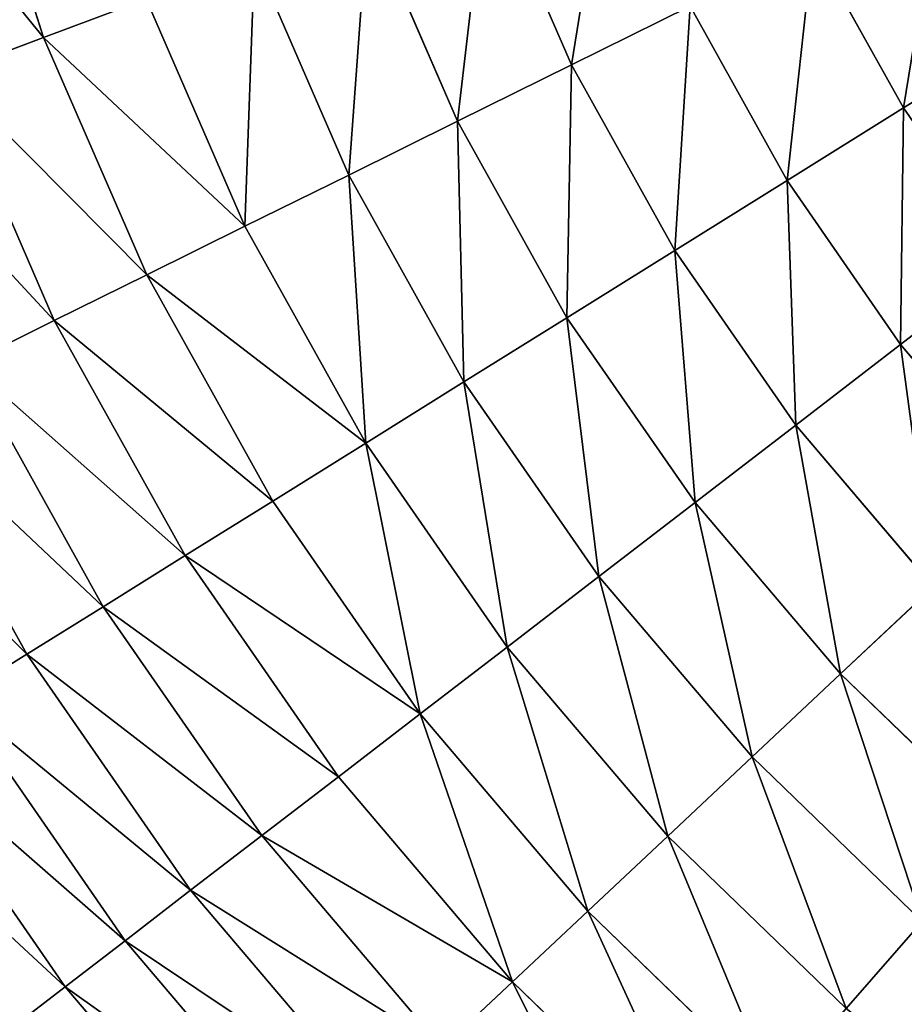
# Model space of a CAD drawing. Extents: x 5 to 965, y 4 to 104.
# Tile 548 of 656: x 879 to 892, y 26 to 40. Entities that reach past the tile are written whole.
import ezdxf

# ---------------------------------------------------------------- set-up
doc = ezdxf.new("R2010")
doc.units = 0
doc.layers.get('0').update_dxf_attribs({"color": 13, "linetype": 'CONTINUOUS'})

# ---------------------------------------------------------------- blocks, each defined once
blk = doc.blocks.new('COMPONENT_4')
for p, q in [((12.662, 39.944, 18.22), (13.825, 36.335, 18.22)), ((12.662, 39.944, 81.659), (13.825, 36.335, 81.659)), ((20.318, 38.785, 11.289), (21.557, 35.932, 11.289)), ((20.318, 38.785, 88.59), (21.557, 35.932, 88.59)), ((18.577, 38.128, 12.892), (19.889, 35.108, 12.892)), ((18.577, 38.128, 86.987), (19.889, 35.108, 86.987)), ((25.095, 37.68, 8.366), (26.42, 35.301, 8.366)), ((25.095, 37.68, 91.513), (26.42, 35.301, 91.513)), ((16.912, 37.5, 14.584), (18.294, 34.319, 14.584)), ((16.912, 37.5, 85.295), (18.294, 34.319, 85.295)), ((15.327, 36.902, 16.362), (13.825, 36.335, 18.22)), ((15.327, 36.902, 83.518), (13.825, 36.335, 81.659)), ((15.327, 36.902, 16.362), (16.775, 33.569, 16.362)), ((15.327, 36.902, 83.518), (16.775, 33.569, 83.518)), ((23.294, 36.79, 9.779), (21.557, 35.932, 11.289)), ((21.557, 35.932, 88.59), (23.294, 36.79, 90.1)), ((23.294, 36.79, 9.779), (24.715, 34.238, 9.779)), ((23.294, 36.79, 90.1), (24.715, 34.238, 90.1)), ((28.182, 36.398, 7.053), (26.42, 35.301, 8.366)), ((26.42, 35.301, 91.513), (28.182, 36.398, 92.826)), ((13.825, 36.335, 18.22), (12.411, 35.802, 20.155)), ((13.825, 36.335, 81.659), (12.411, 35.802, 79.725)), ((13.825, 36.335, 18.22), (15.336, 32.858, 18.22)), ((13.825, 36.335, 81.659), (15.336, 32.858, 81.659)), ((21.557, 35.932, 11.289), (19.889, 35.108, 12.892)), ((19.889, 35.108, 86.987), (21.557, 35.932, 88.59)), ((21.557, 35.932, 11.289), (23.071, 33.214, 11.289)), ((21.557, 35.932, 88.59), (23.071, 33.214, 88.59)), ((12.411, 35.802, 20.155), (13.981, 32.188, 20.155)), ((12.411, 35.802, 79.725), (13.981, 32.188, 79.725)), ((26.42, 35.301, 8.366), (24.715, 34.238, 9.779)), ((24.715, 34.238, 90.1), (26.42, 35.301, 91.513)), ((26.42, 35.301, 8.366), (27.971, 33.062, 8.366)), ((26.42, 35.301, 91.513), (27.971, 33.062, 91.513)), ((19.889, 35.108, 12.892), (18.294, 34.319, 14.584)), ((18.294, 34.319, 85.295), (19.889, 35.108, 86.987)), ((19.889, 35.108, 12.892), (21.491, 32.23, 12.892)), ((19.889, 35.108, 86.987), (21.491, 32.23, 86.987)), ((18.294, 34.319, 14.584), (16.775, 33.569, 16.362)), ((16.775, 33.569, 83.518), (18.294, 34.319, 85.295)), ((18.294, 34.319, 14.584), (19.981, 31.289, 14.584)), ((18.294, 34.319, 85.295), (19.981, 31.289, 85.295)), ((24.715, 34.238, 9.779), (23.071, 33.214, 11.289)), ((23.071, 33.214, 88.59), (24.715, 34.238, 90.1)), ((24.715, 34.238, 9.779), (26.379, 31.838, 9.779)), ((24.715, 34.238, 90.1), (26.379, 31.838, 90.1)), ((16.775, 33.569, 16.362), (15.336, 32.858, 18.22)), ((15.336, 32.858, 81.659), (16.775, 33.569, 83.518)), ((16.775, 33.569, 16.362), (18.543, 30.394, 16.362)), ((16.775, 33.569, 83.518), (18.543, 30.394, 83.518)), ((23.071, 33.214, 11.289), (21.491, 32.23, 12.892)), ((21.491, 32.23, 86.987), (23.071, 33.214, 88.59)), ((23.071, 33.214, 11.289), (24.843, 30.658, 11.289)), ((23.071, 33.214, 88.59), (24.843, 30.658, 88.59)), ((27.971, 33.062, 8.366), (26.379, 31.838, 9.779)), ((27.971, 33.062, 91.513), (26.379, 31.838, 90.1)), ((15.336, 32.858, 18.22), (13.981, 32.188, 20.155)), ((13.981, 32.188, 79.725), (15.336, 32.858, 81.659)), ((15.336, 32.858, 18.22), (17.181, 29.545, 18.22)), ((15.336, 32.858, 81.659), (17.181, 29.545, 81.659)), ((13.981, 32.188, 20.155), (12.713, 31.561, 22.161)), ((12.713, 31.561, 77.718), (13.981, 32.188, 79.725)), ((13.981, 32.188, 20.155), (15.898, 28.746, 20.155)), ((13.981, 32.188, 79.725), (15.898, 28.746, 79.725)), ((21.491, 32.23, 12.892), (19.981, 31.289, 14.584)), ((19.981, 31.289, 85.295), (21.491, 32.23, 86.987)), ((21.491, 32.23, 12.892), (23.368, 29.524, 12.892)), ((21.491, 32.23, 86.987), (23.368, 29.524, 86.987)), ((26.379, 31.838, 9.779), (24.843, 30.658, 11.289)), ((26.379, 31.838, 90.1), (24.843, 30.658, 88.59)), ((26.379, 31.838, 9.779), (28.27, 29.613, 9.779)), ((26.379, 31.838, 90.1), (28.27, 29.613, 90.1)), ((12.713, 31.561, 22.161), (14.697, 27.998, 22.161)), ((12.713, 31.561, 77.718), (14.697, 27.998, 77.718)), ((19.981, 31.289, 14.584), (18.543, 30.394, 16.362)), ((18.543, 30.394, 83.518), (19.981, 31.289, 85.295)), ((19.981, 31.289, 14.584), (21.957, 28.439, 14.584)), ((19.981, 31.289, 85.295), (21.957, 28.439, 85.295)), ((11.534, 30.979, 24.235), (13.581, 27.302, 24.235)), ((11.534, 30.979, 75.645), (13.581, 27.302, 75.645)), ((24.843, 30.658, 11.289), (23.368, 29.524, 12.892)), ((24.843, 30.658, 88.59), (23.368, 29.524, 86.987)), ((24.843, 30.658, 11.289), (26.857, 28.287, 11.289)), ((24.843, 30.658, 88.59), (26.857, 28.287, 88.59)), ((18.543, 30.394, 16.362), (17.181, 29.545, 18.22)), ((17.181, 29.545, 81.659), (18.543, 30.394, 83.518)), ((18.543, 30.394, 16.362), (20.614, 27.407, 16.362)), ((18.543, 30.394, 83.518), (20.614, 27.407, 83.518)), ((17.181, 29.545, 18.22), (15.898, 28.746, 20.155)), ((15.898, 28.746, 79.725), (17.181, 29.545, 81.659)), ((17.181, 29.545, 18.22), (19.341, 26.429, 18.22)), ((17.181, 29.545, 81.659), (19.341, 26.429, 81.659)), ((23.368, 29.524, 12.892), (21.957, 28.439, 14.584)), ((23.368, 29.524, 86.987), (21.957, 28.439, 85.295)), ((23.368, 29.524, 12.892), (25.5, 27.015, 12.892)), ((23.368, 29.524, 86.987), (25.5, 27.015, 86.987)), ((15.898, 28.746, 20.155), (14.697, 27.998, 22.161)), ((14.697, 27.998, 77.718), (15.898, 28.746, 79.725)), ((15.898, 28.746, 20.155), (18.143, 25.508, 20.155)), ((15.898, 28.746, 79.725), (18.143, 25.508, 79.725)), ((21.957, 28.439, 14.584), (20.614, 27.407, 16.362)), ((21.957, 28.439, 85.295), (20.614, 27.407, 83.518)), ((21.957, 28.439, 14.584), (24.203, 25.797, 14.584)), ((21.957, 28.439, 85.295), (24.203, 25.797, 85.295)), ((26.857, 28.287, 11.289), (25.5, 27.015, 12.892)), ((25.5, 27.015, 86.987), (26.857, 28.287, 88.59)), ((14.697, 27.998, 22.161), (13.581, 27.302, 24.235)), ((13.581, 27.302, 75.645), (14.697, 27.998, 77.718)), ((14.697, 27.998, 22.161), (17.021, 24.646, 22.161)), ((14.697, 27.998, 77.718), (17.021, 24.646, 77.718)), ((20.614, 27.407, 16.362), (19.341, 26.429, 18.22)), ((20.614, 27.407, 83.518), (19.341, 26.429, 81.659)), ((20.614, 27.407, 16.362), (22.967, 24.638, 16.362)), ((20.614, 27.407, 83.518), (22.967, 24.638, 83.518)), ((13.581, 27.302, 24.235), (12.553, 26.662, 26.37)), ((12.553, 26.662, 73.51), (13.581, 27.302, 75.645)), ((13.581, 27.302, 24.235), (15.979, 23.844, 24.235)), ((13.581, 27.302, 75.645), (15.979, 23.844, 75.645)), ((25.5, 27.015, 12.892), (24.203, 25.797, 14.584)), ((24.203, 25.797, 85.295), (25.5, 27.015, 86.987)), ((25.5, 27.015, 12.892), (27.869, 24.726, 12.892)), ((25.5, 27.015, 86.987), (27.869, 24.726, 86.987)), ((12.553, 26.662, 26.37), (15.018, 23.106, 26.37)), ((12.553, 26.662, 73.51), (15.018, 23.106, 73.51)), ((19.341, 26.429, 18.22), (18.143, 25.508, 20.155)), ((19.341, 26.429, 81.659), (18.143, 25.508, 79.725)), ((19.341, 26.429, 18.22), (21.796, 23.54, 18.22)), ((19.341, 26.429, 81.659), (21.796, 23.54, 81.659)), ((11.615, 26.078, 28.562), (14.142, 22.433, 28.562)), ((11.615, 26.078, 71.318), (14.142, 22.433, 71.318)), ((24.203, 25.797, 14.584), (22.967, 24.638, 16.362)), ((22.967, 24.638, 83.518), (24.203, 25.797, 85.295)), ((24.203, 25.797, 14.584), (26.696, 23.387, 14.584)), ((24.203, 25.797, 85.295), (26.696, 23.387, 85.295)), ((18.143, 25.508, 20.155), (17.021, 24.646, 22.161)), ((18.143, 25.508, 79.725), (17.021, 24.646, 77.718)), ((18.143, 25.508, 20.155), (20.694, 22.505, 20.155)), ((18.143, 25.508, 79.725), (20.694, 22.505, 79.725)), ((17.021, 24.646, 22.161), (15.979, 23.844, 24.235)), ((17.021, 24.646, 77.718), (15.979, 23.844, 75.645)), ((17.021, 24.646, 22.161), (19.662, 21.537, 22.161)), ((17.021, 24.646, 77.718), (19.662, 21.537, 77.718)), ((22.967, 24.638, 16.362), (21.796, 23.54, 18.22)), ((21.796, 23.54, 81.659), (22.967, 24.638, 83.518)), ((22.967, 24.638, 16.362), (25.58, 22.113, 16.362)), ((22.967, 24.638, 83.518), (25.58, 22.113, 83.518)), ((15.979, 23.844, 24.235), (15.018, 23.106, 26.37)), ((15.979, 23.844, 75.645), (15.018, 23.106, 73.51)), ((15.979, 23.844, 24.235), (18.703, 20.638, 24.235)), ((15.979, 23.844, 75.645), (18.703, 20.638, 75.645)), ((21.796, 23.54, 18.22), (20.694, 22.505, 20.155)), ((20.694, 22.505, 79.725), (21.796, 23.54, 81.659)), ((21.796, 23.54, 18.22), (24.523, 20.905, 18.22)), ((21.796, 23.54, 81.659), (24.523, 20.905, 81.659)), ((26.696, 23.387, 14.584), (25.58, 22.113, 16.362)), ((25.58, 22.113, 83.518), (26.696, 23.387, 85.295)), ((15.018, 23.106, 26.37), (14.142, 22.433, 28.562)), ((15.018, 23.106, 73.51), (14.142, 22.433, 71.318)), ((15.018, 23.106, 26.37), (17.82, 19.809, 26.37)), ((15.018, 23.106, 73.51), (17.82, 19.809, 73.51)), ((20.694, 22.505, 20.155), (19.662, 21.537, 22.161)), ((19.662, 21.537, 77.718), (20.694, 22.505, 79.725)), ((20.694, 22.505, 20.155), (23.527, 19.768, 20.155)), ((20.694, 22.505, 79.725), (23.527, 19.768, 79.725)), ((14.142, 22.433, 28.562), (13.353, 21.826, 30.806)), ((14.142, 22.433, 71.318), (13.353, 21.826, 69.074)), ((14.142, 22.433, 28.562), (17.014, 19.054, 28.562)), ((14.142, 22.433, 71.318), (17.014, 19.054, 71.318))]:
    blk.add_line(p, q)
mesh = blk.add_polyface()
corners = [(12.662, 39.944, 18.22), (15.327, 36.902, 16.362), (13.825, 36.335, 18.22), (14.212, 40.361, 16.362)]
mesh.append_faces([[corners[k] for k in face] for face in [(0, 1, 2), (1, 0, 3)]], dxfattribs={"vtx0": -1})
mesh = blk.add_polyface()
corners = [(15.327, 36.902, 83.518), (12.662, 39.944, 81.659), (13.825, 36.335, 81.659), (14.212, 40.361, 83.518)]
mesh.append_faces([[corners[k] for k in face] for face in [(0, 1, 2), (1, 0, 3)]], dxfattribs={"vtx0": -1})
mesh = blk.add_polyface()
corners = [(11.203, 39.552, 20.155), (13.825, 36.335, 18.22), (12.411, 35.802, 20.155), (12.662, 39.944, 18.22)]
mesh.append_faces([[corners[k] for k in face] for face in [(0, 1, 2), (1, 0, 3)]], dxfattribs={"vtx0": -1})
mesh = blk.add_polyface()
corners = [(13.825, 36.335, 81.659), (11.203, 39.552, 79.725), (12.411, 35.802, 79.725), (12.662, 39.944, 81.659)]
mesh.append_faces([[corners[k] for k in face] for face in [(0, 1, 2), (1, 0, 3)]], dxfattribs={"vtx0": -1})
mesh = blk.add_polyface()
corners = [(22.13, 39.469, 9.779), (21.557, 35.932, 11.289), (20.318, 38.785, 11.289), (23.294, 36.79, 9.779)]
mesh.append_faces([[corners[k] for k in face] for face in [(0, 1, 2), (1, 0, 3)]], dxfattribs={"vtx0": -1})
mesh = blk.add_polyface()
corners = [(21.557, 35.932, 88.59), (22.13, 39.469, 90.1), (20.318, 38.785, 88.59), (23.294, 36.79, 90.1)]
mesh.append_faces([[corners[k] for k in face] for face in [(0, 1, 2), (1, 0, 3)]], dxfattribs={"vtx0": -1})
mesh = blk.add_polyface()
corners = [(20.318, 38.785, 11.289), (19.889, 35.108, 12.892), (18.577, 38.128, 12.892), (21.557, 35.932, 11.289)]
mesh.append_faces([[corners[k] for k in face] for face in [(0, 1, 2), (1, 0, 3)]], dxfattribs={"vtx0": -1})
mesh = blk.add_polyface()
corners = [(19.889, 35.108, 86.987), (20.318, 38.785, 88.59), (18.577, 38.128, 86.987), (21.557, 35.932, 88.59)]
mesh.append_faces([[corners[k] for k in face] for face in [(0, 1, 2), (1, 0, 3)]], dxfattribs={"vtx0": -1})
mesh = blk.add_polyface()
corners = [(26.956, 38.6, 7.053), (26.42, 35.301, 8.366), (25.095, 37.68, 8.366), (28.182, 36.398, 7.053)]
mesh.append_faces([[corners[k] for k in face] for face in [(0, 1, 2), (1, 0, 3)]], dxfattribs={"vtx0": -1})
mesh = blk.add_polyface()
corners = [(26.42, 35.301, 91.513), (26.956, 38.6, 92.826), (25.095, 37.68, 91.513), (28.182, 36.398, 92.826)]
mesh.append_faces([[corners[k] for k in face] for face in [(0, 1, 2), (1, 0, 3)]], dxfattribs={"vtx0": -1})
mesh = blk.add_polyface()
corners = [(18.577, 38.128, 12.892), (18.294, 34.319, 14.584), (16.912, 37.5, 14.584), (19.889, 35.108, 12.892)]
mesh.append_faces([[corners[k] for k in face] for face in [(0, 1, 2), (1, 0, 3)]], dxfattribs={"vtx0": -1})
mesh = blk.add_polyface()
corners = [(18.294, 34.319, 85.295), (18.577, 38.128, 86.987), (16.912, 37.5, 85.295), (19.889, 35.108, 86.987)]
mesh.append_faces([[corners[k] for k in face] for face in [(0, 1, 2), (1, 0, 3)]], dxfattribs={"vtx0": -1})
mesh = blk.add_polyface()
corners = [(25.095, 37.68, 8.366), (24.715, 34.238, 9.779), (23.294, 36.79, 9.779), (26.42, 35.301, 8.366)]
mesh.append_faces([[corners[k] for k in face] for face in [(0, 1, 2), (1, 0, 3)]], dxfattribs={"vtx0": -1})
mesh = blk.add_polyface()
corners = [(24.715, 34.238, 90.1), (25.095, 37.68, 91.513), (23.294, 36.79, 90.1), (26.42, 35.301, 91.513)]
mesh.append_faces([[corners[k] for k in face] for face in [(0, 1, 2), (1, 0, 3)]], dxfattribs={"vtx0": -1})
mesh = blk.add_polyface()
corners = [(16.912, 37.5, 14.584), (16.775, 33.569, 16.362), (15.327, 36.902, 16.362), (18.294, 34.319, 14.584)]
mesh.append_faces([[corners[k] for k in face] for face in [(0, 1, 2), (1, 0, 3)]], dxfattribs={"vtx0": -1})
mesh = blk.add_polyface()
corners = [(16.775, 33.569, 83.518), (16.912, 37.5, 85.295), (15.327, 36.902, 83.518), (18.294, 34.319, 85.295)]
mesh.append_faces([[corners[k] for k in face] for face in [(0, 1, 2), (1, 0, 3)]], dxfattribs={"vtx0": -1})
mesh = blk.add_polyface()
corners = [(13.825, 36.335, 18.22), (16.775, 33.569, 16.362), (15.336, 32.858, 18.22), (15.327, 36.902, 16.362)]
mesh.append_faces([[corners[k] for k in face] for face in [(0, 1, 2), (1, 0, 3)]], dxfattribs={"vtx0": -1})
mesh = blk.add_polyface()
corners = [(16.775, 33.569, 83.518), (13.825, 36.335, 81.659), (15.336, 32.858, 81.659), (15.327, 36.902, 83.518)]
mesh.append_faces([[corners[k] for k in face] for face in [(0, 1, 2), (1, 0, 3)]], dxfattribs={"vtx0": -1})
mesh = blk.add_polyface()
corners = [(23.294, 36.79, 9.779), (23.071, 33.214, 11.289), (21.557, 35.932, 11.289), (24.715, 34.238, 9.779)]
mesh.append_faces([[corners[k] for k in face] for face in [(0, 1, 2), (1, 0, 3)]], dxfattribs={"vtx0": -1})
mesh = blk.add_polyface()
corners = [(23.071, 33.214, 88.59), (23.294, 36.79, 90.1), (21.557, 35.932, 88.59), (24.715, 34.238, 90.1)]
mesh.append_faces([[corners[k] for k in face] for face in [(0, 1, 2), (1, 0, 3)]], dxfattribs={"vtx0": -1})
mesh = blk.add_polyface()
corners = [(28.182, 36.398, 7.053), (27.971, 33.062, 8.366), (26.42, 35.301, 8.366), (29.617, 34.327, 7.053)]
mesh.append_faces([[corners[k] for k in face] for face in [(0, 1, 2), (1, 0, 3)]], dxfattribs={"vtx0": -1})
mesh = blk.add_polyface()
corners = [(27.971, 33.062, 91.513), (28.182, 36.398, 92.826), (26.42, 35.301, 91.513), (29.617, 34.327, 92.826)]
mesh.append_faces([[corners[k] for k in face] for face in [(0, 1, 2), (1, 0, 3)]], dxfattribs={"vtx0": -1})
mesh = blk.add_polyface()
corners = [(12.411, 35.802, 20.155), (15.336, 32.858, 18.22), (13.981, 32.188, 20.155), (13.825, 36.335, 18.22)]
mesh.append_faces([[corners[k] for k in face] for face in [(0, 1, 2), (1, 0, 3)]], dxfattribs={"vtx0": -1})
mesh = blk.add_polyface()
corners = [(15.336, 32.858, 81.659), (12.411, 35.802, 79.725), (13.981, 32.188, 79.725), (13.825, 36.335, 81.659)]
mesh.append_faces([[corners[k] for k in face] for face in [(0, 1, 2), (1, 0, 3)]], dxfattribs={"vtx0": -1})
mesh = blk.add_polyface()
corners = [(21.557, 35.932, 11.289), (21.491, 32.23, 12.892), (19.889, 35.108, 12.892), (23.071, 33.214, 11.289)]
mesh.append_faces([[corners[k] for k in face] for face in [(0, 1, 2), (1, 0, 3)]], dxfattribs={"vtx0": -1})
mesh = blk.add_polyface()
corners = [(21.491, 32.23, 86.987), (21.557, 35.932, 88.59), (19.889, 35.108, 86.987), (23.071, 33.214, 88.59)]
mesh.append_faces([[corners[k] for k in face] for face in [(0, 1, 2), (1, 0, 3)]], dxfattribs={"vtx0": -1})
mesh = blk.add_polyface()
corners = [(11.087, 35.302, 22.161), (13.981, 32.188, 20.155), (12.713, 31.561, 22.161), (12.411, 35.802, 20.155)]
mesh.append_faces([[corners[k] for k in face] for face in [(0, 1, 2), (1, 0, 3)]], dxfattribs={"vtx0": -1})
mesh = blk.add_polyface()
corners = [(13.981, 32.188, 79.725), (11.087, 35.302, 77.718), (12.713, 31.561, 77.718), (12.411, 35.802, 79.725)]
mesh.append_faces([[corners[k] for k in face] for face in [(0, 1, 2), (1, 0, 3)]], dxfattribs={"vtx0": -1})
mesh = blk.add_polyface()
corners = [(26.42, 35.301, 8.366), (26.379, 31.838, 9.779), (24.715, 34.238, 9.779), (27.971, 33.062, 8.366)]
mesh.append_faces([[corners[k] for k in face] for face in [(0, 1, 2), (1, 0, 3)]], dxfattribs={"vtx0": -1})
mesh = blk.add_polyface()
corners = [(26.379, 31.838, 90.1), (26.42, 35.301, 91.513), (24.715, 34.238, 90.1), (27.971, 33.062, 91.513)]
mesh.append_faces([[corners[k] for k in face] for face in [(0, 1, 2), (1, 0, 3)]], dxfattribs={"vtx0": -1})
mesh = blk.add_polyface()
corners = [(19.889, 35.108, 12.892), (19.981, 31.289, 14.584), (18.294, 34.319, 14.584), (21.491, 32.23, 12.892)]
mesh.append_faces([[corners[k] for k in face] for face in [(0, 1, 2), (1, 0, 3)]], dxfattribs={"vtx0": -1})
mesh = blk.add_polyface()
corners = [(19.981, 31.289, 85.295), (19.889, 35.108, 86.987), (18.294, 34.319, 85.295), (21.491, 32.23, 86.987)]
mesh.append_faces([[corners[k] for k in face] for face in [(0, 1, 2), (1, 0, 3)]], dxfattribs={"vtx0": -1})
mesh = blk.add_polyface()
corners = [(18.294, 34.319, 14.584), (18.543, 30.394, 16.362), (16.775, 33.569, 16.362), (19.981, 31.289, 14.584)]
mesh.append_faces([[corners[k] for k in face] for face in [(0, 1, 2), (1, 0, 3)]], dxfattribs={"vtx0": -1})
mesh = blk.add_polyface()
corners = [(18.543, 30.394, 83.518), (18.294, 34.319, 85.295), (16.775, 33.569, 83.518), (19.981, 31.289, 85.295)]
mesh.append_faces([[corners[k] for k in face] for face in [(0, 1, 2), (1, 0, 3)]], dxfattribs={"vtx0": -1})
mesh = blk.add_polyface()
corners = [(24.715, 34.238, 9.779), (24.843, 30.658, 11.289), (23.071, 33.214, 11.289), (26.379, 31.838, 9.779)]
mesh.append_faces([[corners[k] for k in face] for face in [(0, 1, 2), (1, 0, 3)]], dxfattribs={"vtx0": -1})
mesh = blk.add_polyface()
corners = [(24.843, 30.658, 88.59), (24.715, 34.238, 90.1), (23.071, 33.214, 88.59), (26.379, 31.838, 90.1)]
mesh.append_faces([[corners[k] for k in face] for face in [(0, 1, 2), (1, 0, 3)]], dxfattribs={"vtx0": -1})
mesh = blk.add_polyface()
corners = [(15.336, 32.858, 18.22), (18.543, 30.394, 16.362), (17.181, 29.545, 18.22), (16.775, 33.569, 16.362)]
mesh.append_faces([[corners[k] for k in face] for face in [(0, 1, 2), (1, 0, 3)]], dxfattribs={"vtx0": -1})
mesh = blk.add_polyface()
corners = [(18.543, 30.394, 83.518), (15.336, 32.858, 81.659), (17.181, 29.545, 81.659), (16.775, 33.569, 83.518)]
mesh.append_faces([[corners[k] for k in face] for face in [(0, 1, 2), (1, 0, 3)]], dxfattribs={"vtx0": -1})
mesh = blk.add_polyface()
corners = [(23.071, 33.214, 11.289), (23.368, 29.524, 12.892), (21.491, 32.23, 12.892), (24.843, 30.658, 11.289)]
mesh.append_faces([[corners[k] for k in face] for face in [(0, 1, 2), (1, 0, 3)]], dxfattribs={"vtx0": -1})
mesh = blk.add_polyface()
corners = [(23.368, 29.524, 86.987), (23.071, 33.214, 88.59), (21.491, 32.23, 86.987), (24.843, 30.658, 88.59)]
mesh.append_faces([[corners[k] for k in face] for face in [(0, 1, 2), (1, 0, 3)]], dxfattribs={"vtx0": -1})
mesh = blk.add_polyface()
corners = [(27.971, 33.062, 8.366), (28.27, 29.613, 9.779), (26.379, 31.838, 9.779), (29.735, 30.987, 8.366)]
mesh.append_faces([[corners[k] for k in face] for face in [(0, 1, 2), (1, 0, 3)]], dxfattribs={"vtx0": -1})
mesh = blk.add_polyface()
corners = [(28.27, 29.613, 90.1), (27.971, 33.062, 91.513), (26.379, 31.838, 90.1), (29.735, 30.987, 91.513)]
mesh.append_faces([[corners[k] for k in face] for face in [(0, 1, 2), (1, 0, 3)]], dxfattribs={"vtx0": -1})
mesh = blk.add_polyface()
corners = [(13.981, 32.188, 20.155), (17.181, 29.545, 18.22), (15.898, 28.746, 20.155), (15.336, 32.858, 18.22)]
mesh.append_faces([[corners[k] for k in face] for face in [(0, 1, 2), (1, 0, 3)]], dxfattribs={"vtx0": -1})
mesh = blk.add_polyface()
corners = [(17.181, 29.545, 81.659), (13.981, 32.188, 79.725), (15.898, 28.746, 79.725), (15.336, 32.858, 81.659)]
mesh.append_faces([[corners[k] for k in face] for face in [(0, 1, 2), (1, 0, 3)]], dxfattribs={"vtx0": -1})
mesh = blk.add_polyface()
corners = [(12.713, 31.561, 22.161), (15.898, 28.746, 20.155), (14.697, 27.998, 22.161), (13.981, 32.188, 20.155)]
mesh.append_faces([[corners[k] for k in face] for face in [(0, 1, 2), (1, 0, 3)]], dxfattribs={"vtx0": -1})
mesh = blk.add_polyface()
corners = [(15.898, 28.746, 79.725), (12.713, 31.561, 77.718), (14.697, 27.998, 77.718), (13.981, 32.188, 79.725)]
mesh.append_faces([[corners[k] for k in face] for face in [(0, 1, 2), (1, 0, 3)]], dxfattribs={"vtx0": -1})
mesh = blk.add_polyface()
corners = [(21.491, 32.23, 12.892), (21.957, 28.439, 14.584), (19.981, 31.289, 14.584), (23.368, 29.524, 12.892)]
mesh.append_faces([[corners[k] for k in face] for face in [(0, 1, 2), (1, 0, 3)]], dxfattribs={"vtx0": -1})
mesh = blk.add_polyface()
corners = [(21.957, 28.439, 85.295), (21.491, 32.23, 86.987), (19.981, 31.289, 85.295), (23.368, 29.524, 86.987)]
mesh.append_faces([[corners[k] for k in face] for face in [(0, 1, 2), (1, 0, 3)]], dxfattribs={"vtx0": -1})
mesh = blk.add_polyface()
corners = [(26.379, 31.838, 9.779), (26.857, 28.287, 11.289), (24.843, 30.658, 11.289), (28.27, 29.613, 9.779)]
mesh.append_faces([[corners[k] for k in face] for face in [(0, 1, 2), (1, 0, 3)]], dxfattribs={"vtx0": -1})
mesh = blk.add_polyface()
corners = [(26.857, 28.287, 88.59), (26.379, 31.838, 90.1), (24.843, 30.658, 88.59), (28.27, 29.613, 90.1)]
mesh.append_faces([[corners[k] for k in face] for face in [(0, 1, 2), (1, 0, 3)]], dxfattribs={"vtx0": -1})
mesh = blk.add_polyface()
corners = [(11.534, 30.979, 24.235), (14.697, 27.998, 22.161), (13.581, 27.302, 24.235), (12.713, 31.561, 22.161)]
mesh.append_faces([[corners[k] for k in face] for face in [(0, 1, 2), (1, 0, 3)]], dxfattribs={"vtx0": -1})
mesh = blk.add_polyface()
corners = [(14.697, 27.998, 77.718), (11.534, 30.979, 75.645), (13.581, 27.302, 75.645), (12.713, 31.561, 77.718)]
mesh.append_faces([[corners[k] for k in face] for face in [(0, 1, 2), (1, 0, 3)]], dxfattribs={"vtx0": -1})
mesh = blk.add_polyface()
corners = [(19.981, 31.289, 14.584), (20.614, 27.407, 16.362), (18.543, 30.394, 16.362), (21.957, 28.439, 14.584)]
mesh.append_faces([[corners[k] for k in face] for face in [(0, 1, 2), (1, 0, 3)]], dxfattribs={"vtx0": -1})
mesh = blk.add_polyface()
corners = [(20.614, 27.407, 83.518), (19.981, 31.289, 85.295), (18.543, 30.394, 83.518), (21.957, 28.439, 85.295)]
mesh.append_faces([[corners[k] for k in face] for face in [(0, 1, 2), (1, 0, 3)]], dxfattribs={"vtx0": -1})
mesh = blk.add_polyface()
corners = [(10.448, 30.442, 26.37), (13.581, 27.302, 24.235), (12.553, 26.662, 26.37), (11.534, 30.979, 24.235)]
mesh.append_faces([[corners[k] for k in face] for face in [(0, 1, 2), (1, 0, 3)]], dxfattribs={"vtx0": -1})
mesh = blk.add_polyface()
corners = [(13.581, 27.302, 75.645), (10.448, 30.442, 73.51), (12.553, 26.662, 73.51), (11.534, 30.979, 75.645)]
mesh.append_faces([[corners[k] for k in face] for face in [(0, 1, 2), (1, 0, 3)]], dxfattribs={"vtx0": -1})
mesh = blk.add_polyface()
corners = [(24.843, 30.658, 11.289), (25.5, 27.015, 12.892), (23.368, 29.524, 12.892), (26.857, 28.287, 11.289)]
mesh.append_faces([[corners[k] for k in face] for face in [(0, 1, 2), (1, 0, 3)]], dxfattribs={"vtx0": -1})
mesh = blk.add_polyface()
corners = [(25.5, 27.015, 86.987), (24.843, 30.658, 88.59), (23.368, 29.524, 86.987), (26.857, 28.287, 88.59)]
mesh.append_faces([[corners[k] for k in face] for face in [(0, 1, 2), (1, 0, 3)]], dxfattribs={"vtx0": -1})
mesh = blk.add_polyface()
corners = [(18.543, 30.394, 16.362), (19.341, 26.429, 18.22), (17.181, 29.545, 18.22), (20.614, 27.407, 16.362)]
mesh.append_faces([[corners[k] for k in face] for face in [(0, 1, 2), (1, 0, 3)]], dxfattribs={"vtx0": -1})
mesh = blk.add_polyface()
corners = [(19.341, 26.429, 81.659), (18.543, 30.394, 83.518), (17.181, 29.545, 81.659), (20.614, 27.407, 83.518)]
mesh.append_faces([[corners[k] for k in face] for face in [(0, 1, 2), (1, 0, 3)]], dxfattribs={"vtx0": -1})
mesh = blk.add_polyface()
corners = [(15.898, 28.746, 20.155), (19.341, 26.429, 18.22), (18.143, 25.508, 20.155), (17.181, 29.545, 18.22)]
mesh.append_faces([[corners[k] for k in face] for face in [(0, 1, 2), (1, 0, 3)]], dxfattribs={"vtx0": -1})
mesh = blk.add_polyface()
corners = [(19.341, 26.429, 81.659), (15.898, 28.746, 79.725), (18.143, 25.508, 79.725), (17.181, 29.545, 81.659)]
mesh.append_faces([[corners[k] for k in face] for face in [(0, 1, 2), (1, 0, 3)]], dxfattribs={"vtx0": -1})
mesh = blk.add_polyface()
corners = [(23.368, 29.524, 12.892), (24.203, 25.797, 14.584), (21.957, 28.439, 14.584), (25.5, 27.015, 12.892)]
mesh.append_faces([[corners[k] for k in face] for face in [(0, 1, 2), (1, 0, 3)]], dxfattribs={"vtx0": -1})
mesh = blk.add_polyface()
corners = [(24.203, 25.797, 85.295), (23.368, 29.524, 86.987), (21.957, 28.439, 85.295), (25.5, 27.015, 86.987)]
mesh.append_faces([[corners[k] for k in face] for face in [(0, 1, 2), (1, 0, 3)]], dxfattribs={"vtx0": -1})
mesh = blk.add_polyface()
corners = [(14.697, 27.998, 22.161), (18.143, 25.508, 20.155), (17.021, 24.646, 22.161), (15.898, 28.746, 20.155)]
mesh.append_faces([[corners[k] for k in face] for face in [(0, 1, 2), (1, 0, 3)]], dxfattribs={"vtx0": -1})
mesh = blk.add_polyface()
corners = [(18.143, 25.508, 79.725), (14.697, 27.998, 77.718), (17.021, 24.646, 77.718), (15.898, 28.746, 79.725)]
mesh.append_faces([[corners[k] for k in face] for face in [(0, 1, 2), (1, 0, 3)]], dxfattribs={"vtx0": -1})
mesh = blk.add_polyface()
corners = [(21.957, 28.439, 14.584), (22.967, 24.638, 16.362), (20.614, 27.407, 16.362), (24.203, 25.797, 14.584)]
mesh.append_faces([[corners[k] for k in face] for face in [(0, 1, 2), (1, 0, 3)]], dxfattribs={"vtx0": -1})
mesh = blk.add_polyface()
corners = [(22.967, 24.638, 83.518), (21.957, 28.439, 85.295), (20.614, 27.407, 83.518), (24.203, 25.797, 85.295)]
mesh.append_faces([[corners[k] for k in face] for face in [(0, 1, 2), (1, 0, 3)]], dxfattribs={"vtx0": -1})
mesh = blk.add_polyface()
corners = [(26.857, 28.287, 11.289), (27.869, 24.726, 12.892), (25.5, 27.015, 12.892), (29.094, 26.126, 11.289)]
mesh.append_faces([[corners[k] for k in face] for face in [(0, 1, 2), (1, 0, 3)]], dxfattribs={"vtx0": -1})
mesh = blk.add_polyface()
corners = [(27.869, 24.726, 86.987), (26.857, 28.287, 88.59), (25.5, 27.015, 86.987), (29.094, 26.126, 88.59)]
mesh.append_faces([[corners[k] for k in face] for face in [(0, 1, 2), (1, 0, 3)]], dxfattribs={"vtx0": -1})
mesh = blk.add_polyface()
corners = [(13.581, 27.302, 24.235), (17.021, 24.646, 22.161), (15.979, 23.844, 24.235), (14.697, 27.998, 22.161)]
mesh.append_faces([[corners[k] for k in face] for face in [(0, 1, 2), (1, 0, 3)]], dxfattribs={"vtx0": -1})
mesh = blk.add_polyface()
corners = [(17.021, 24.646, 77.718), (13.581, 27.302, 75.645), (15.979, 23.844, 75.645), (14.697, 27.998, 77.718)]
mesh.append_faces([[corners[k] for k in face] for face in [(0, 1, 2), (1, 0, 3)]], dxfattribs={"vtx0": -1})
mesh = blk.add_polyface()
corners = [(20.614, 27.407, 16.362), (21.796, 23.54, 18.22), (19.341, 26.429, 18.22), (22.967, 24.638, 16.362)]
mesh.append_faces([[corners[k] for k in face] for face in [(0, 1, 2), (1, 0, 3)]], dxfattribs={"vtx0": -1})
mesh = blk.add_polyface()
corners = [(21.796, 23.54, 81.659), (20.614, 27.407, 83.518), (19.341, 26.429, 81.659), (22.967, 24.638, 83.518)]
mesh.append_faces([[corners[k] for k in face] for face in [(0, 1, 2), (1, 0, 3)]], dxfattribs={"vtx0": -1})
mesh = blk.add_polyface()
corners = [(12.553, 26.662, 26.37), (15.979, 23.844, 24.235), (15.018, 23.106, 26.37), (13.581, 27.302, 24.235)]
mesh.append_faces([[corners[k] for k in face] for face in [(0, 1, 2), (1, 0, 3)]], dxfattribs={"vtx0": -1})
mesh = blk.add_polyface()
corners = [(15.979, 23.844, 75.645), (12.553, 26.662, 73.51), (15.018, 23.106, 73.51), (13.581, 27.302, 75.645)]
mesh.append_faces([[corners[k] for k in face] for face in [(0, 1, 2), (1, 0, 3)]], dxfattribs={"vtx0": -1})
mesh = blk.add_polyface()
corners = [(25.5, 27.015, 12.892), (26.696, 23.387, 14.584), (24.203, 25.797, 14.584), (27.869, 24.726, 12.892)]
mesh.append_faces([[corners[k] for k in face] for face in [(0, 1, 2), (1, 0, 3)]], dxfattribs={"vtx0": -1})
mesh = blk.add_polyface()
corners = [(26.696, 23.387, 85.295), (25.5, 27.015, 86.987), (24.203, 25.797, 85.295), (27.869, 24.726, 86.987)]
mesh.append_faces([[corners[k] for k in face] for face in [(0, 1, 2), (1, 0, 3)]], dxfattribs={"vtx0": -1})
mesh = blk.add_polyface()
corners = [(11.615, 26.078, 28.562), (15.018, 23.106, 26.37), (14.142, 22.433, 28.562), (12.553, 26.662, 26.37)]
mesh.append_faces([[corners[k] for k in face] for face in [(0, 1, 2), (1, 0, 3)]], dxfattribs={"vtx0": -1})
mesh = blk.add_polyface()
corners = [(15.018, 23.106, 73.51), (11.615, 26.078, 71.318), (14.142, 22.433, 71.318), (12.553, 26.662, 73.51)]
mesh.append_faces([[corners[k] for k in face] for face in [(0, 1, 2), (1, 0, 3)]], dxfattribs={"vtx0": -1})
mesh = blk.add_polyface()
corners = [(19.341, 26.429, 18.22), (20.694, 22.505, 20.155), (18.143, 25.508, 20.155), (21.796, 23.54, 18.22)]
mesh.append_faces([[corners[k] for k in face] for face in [(0, 1, 2), (1, 0, 3)]], dxfattribs={"vtx0": -1})
mesh = blk.add_polyface()
corners = [(20.694, 22.505, 79.725), (19.341, 26.429, 81.659), (18.143, 25.508, 79.725), (21.796, 23.54, 81.659)]
mesh.append_faces([[corners[k] for k in face] for face in [(0, 1, 2), (1, 0, 3)]], dxfattribs={"vtx0": -1})
mesh = blk.add_polyface()
corners = [(10.77, 25.551, 30.806), (14.142, 22.433, 28.562), (13.353, 21.826, 30.806), (11.615, 26.078, 28.562)]
mesh.append_faces([[corners[k] for k in face] for face in [(0, 1, 2), (1, 0, 3)]], dxfattribs={"vtx0": -1})
mesh = blk.add_polyface()
corners = [(14.142, 22.433, 71.318), (10.77, 25.551, 69.074), (13.353, 21.826, 69.074), (11.615, 26.078, 71.318)]
mesh.append_faces([[corners[k] for k in face] for face in [(0, 1, 2), (1, 0, 3)]], dxfattribs={"vtx0": -1})
mesh = blk.add_polyface()
corners = [(24.203, 25.797, 14.584), (25.58, 22.113, 16.362), (22.967, 24.638, 16.362), (26.696, 23.387, 14.584)]
mesh.append_faces([[corners[k] for k in face] for face in [(0, 1, 2), (1, 0, 3)]], dxfattribs={"vtx0": -1})
mesh = blk.add_polyface()
corners = [(25.58, 22.113, 83.518), (24.203, 25.797, 85.295), (22.967, 24.638, 83.518), (26.696, 23.387, 85.295)]
mesh.append_faces([[corners[k] for k in face] for face in [(0, 1, 2), (1, 0, 3)]], dxfattribs={"vtx0": -1})
mesh = blk.add_polyface()
corners = [(17.021, 24.646, 22.161), (20.694, 22.505, 20.155), (19.662, 21.537, 22.161), (18.143, 25.508, 20.155)]
mesh.append_faces([[corners[k] for k in face] for face in [(0, 1, 2), (1, 0, 3)]], dxfattribs={"vtx0": -1})
mesh = blk.add_polyface()
corners = [(20.694, 22.505, 79.725), (17.021, 24.646, 77.718), (19.662, 21.537, 77.718), (18.143, 25.508, 79.725)]
mesh.append_faces([[corners[k] for k in face] for face in [(0, 1, 2), (1, 0, 3)]], dxfattribs={"vtx0": -1})
mesh = blk.add_polyface()
corners = [(15.979, 23.844, 24.235), (19.662, 21.537, 22.161), (18.703, 20.638, 24.235), (17.021, 24.646, 22.161)]
mesh.append_faces([[corners[k] for k in face] for face in [(0, 1, 2), (1, 0, 3)]], dxfattribs={"vtx0": -1})
mesh = blk.add_polyface()
corners = [(19.662, 21.537, 77.718), (15.979, 23.844, 75.645), (18.703, 20.638, 75.645), (17.021, 24.646, 77.718)]
mesh.append_faces([[corners[k] for k in face] for face in [(0, 1, 2), (1, 0, 3)]], dxfattribs={"vtx0": -1})
mesh = blk.add_polyface()
corners = [(22.967, 24.638, 16.362), (24.523, 20.905, 18.22), (21.796, 23.54, 18.22), (25.58, 22.113, 16.362)]
mesh.append_faces([[corners[k] for k in face] for face in [(0, 1, 2), (1, 0, 3)]], dxfattribs={"vtx0": -1})
mesh = blk.add_polyface()
corners = [(24.523, 20.905, 81.659), (22.967, 24.638, 83.518), (21.796, 23.54, 81.659), (25.58, 22.113, 83.518)]
mesh.append_faces([[corners[k] for k in face] for face in [(0, 1, 2), (1, 0, 3)]], dxfattribs={"vtx0": -1})
mesh = blk.add_polyface()
corners = [(15.018, 23.106, 26.37), (18.703, 20.638, 24.235), (17.82, 19.809, 26.37), (15.979, 23.844, 24.235)]
mesh.append_faces([[corners[k] for k in face] for face in [(0, 1, 2), (1, 0, 3)]], dxfattribs={"vtx0": -1})
mesh = blk.add_polyface()
corners = [(18.703, 20.638, 75.645), (15.018, 23.106, 73.51), (17.82, 19.809, 73.51), (15.979, 23.844, 75.645)]
mesh.append_faces([[corners[k] for k in face] for face in [(0, 1, 2), (1, 0, 3)]], dxfattribs={"vtx0": -1})
mesh = blk.add_polyface()
corners = [(21.796, 23.54, 18.22), (23.527, 19.768, 20.155), (20.694, 22.505, 20.155), (24.523, 20.905, 18.22)]
mesh.append_faces([[corners[k] for k in face] for face in [(0, 1, 2), (1, 0, 3)]], dxfattribs={"vtx0": -1})
mesh = blk.add_polyface()
corners = [(23.527, 19.768, 79.725), (21.796, 23.54, 81.659), (20.694, 22.505, 79.725), (24.523, 20.905, 81.659)]
mesh.append_faces([[corners[k] for k in face] for face in [(0, 1, 2), (1, 0, 3)]], dxfattribs={"vtx0": -1})
mesh = blk.add_polyface()
corners = [(26.696, 23.387, 14.584), (28.429, 19.856, 16.362), (25.58, 22.113, 16.362), (29.415, 21.234, 14.584)]
mesh.append_faces([[corners[k] for k in face] for face in [(0, 1, 2), (1, 0, 3)]], dxfattribs={"vtx0": -1})
mesh = blk.add_polyface()
corners = [(28.429, 19.856, 83.518), (26.696, 23.387, 85.295), (25.58, 22.113, 83.518), (29.415, 21.234, 85.295)]
mesh.append_faces([[corners[k] for k in face] for face in [(0, 1, 2), (1, 0, 3)]], dxfattribs={"vtx0": -1})
mesh = blk.add_polyface()
corners = [(14.142, 22.433, 28.562), (17.82, 19.809, 26.37), (17.014, 19.054, 28.562), (15.018, 23.106, 26.37)]
mesh.append_faces([[corners[k] for k in face] for face in [(0, 1, 2), (1, 0, 3)]], dxfattribs={"vtx0": -1})
mesh = blk.add_polyface()
corners = [(17.82, 19.809, 73.51), (14.142, 22.433, 71.318), (17.014, 19.054, 71.318), (15.018, 23.106, 73.51)]
mesh.append_faces([[corners[k] for k in face] for face in [(0, 1, 2), (1, 0, 3)]], dxfattribs={"vtx0": -1})
mesh = blk.add_polyface()
corners = [(22.595, 18.703, 22.161), (20.694, 22.505, 20.155), (23.527, 19.768, 20.155), (19.662, 21.537, 22.161)]
mesh.append_faces([[corners[k] for k in face] for face in [(0, 1, 2), (1, 0, 3)]], dxfattribs={"vtx0": -1})
mesh = blk.add_polyface()
corners = [(23.527, 19.768, 79.725), (19.662, 21.537, 77.718), (22.595, 18.703, 77.718), (20.694, 22.505, 79.725)]
mesh.append_faces([[corners[k] for k in face] for face in [(0, 1, 2), (1, 0, 3)]], dxfattribs={"vtx0": -1})
mesh = blk.add_polyface()
corners = [(13.353, 21.826, 30.806), (17.014, 19.054, 28.562), (16.288, 18.372, 30.806), (14.142, 22.433, 28.562)]
mesh.append_faces([[corners[k] for k in face] for face in [(0, 1, 2), (1, 0, 3)]], dxfattribs={"vtx0": -1})
mesh = blk.add_polyface()
corners = [(17.014, 19.054, 71.318), (13.353, 21.826, 69.074), (16.288, 18.372, 69.074), (14.142, 22.433, 71.318)]
mesh.append_faces([[corners[k] for k in face] for face in [(0, 1, 2), (1, 0, 3)]], dxfattribs={"vtx0": -1})
blk = doc.blocks.new('COMPONENT_5')
blk.add_blockref('COMPONENT_4', (0, 0))
blk = doc.blocks.new('GROUP_9')
blk.add_blockref('COMPONENT_5', (780, 0))
blk = doc.blocks.new('GROUP_14')
blk.add_blockref('GROUP_9', (79.918, 0))

msp = doc.modelspace()

# ---------------------------------------------------------------- block references
msp.add_blockref('GROUP_14', (5.361, 3.573, 2.908))

doc.saveas('drawing.dxf')
